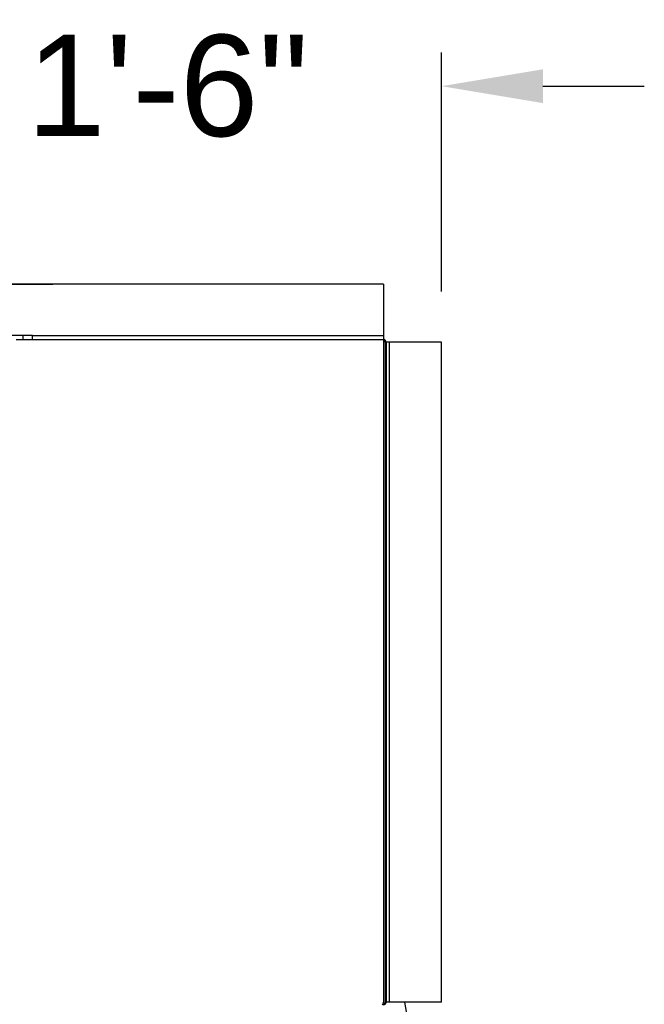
# Model space of a CAD drawing. Header units: inches. Extents: x 170 to 312, y 215 to 248.
# Tile 286 of 656: x 205.933 to 206.511, y 244.3 to 245.21. Entities that reach past the tile are written whole.
import ezdxf

# ---------------------------------------------------------------- set-up
doc = ezdxf.new("R2010")
doc.units = ezdxf.units.IN
doc.header["$LTSCALE"] = 0.25
doc.header["$MEASUREMENT"] = 0
doc.layers.add('ANNOTATIONS', color=1, linetype='Continuous')
doc.layers.add('MOTOR RH', color=7, linetype='Continuous')
doc.styles.add('ARIAL', font='arial.ttf', dxfattribs={"height": 0.09375})
doc.dimstyles.new('STANDARD$0', dxfattribs={"dimtxt": 0.09375, "dimasz": 0.09375, "dimexe": 0.03125, "dimexo": 0.046875, "dimgap": 0.09, "dimtad": 0, "dimtih": 1, "dimtoh": 1, "dimdec": 4, "dimzin": 0, "dimdsep": 46, "dimtxsty": 'ARIAL', "dimcen": 0.09, "dimadec": 0, "dimazin": 0, "dimtfac": 1, "dimtdec": 4, "dimtofl": 0, "dimtmove": 0, "dimatfit": 1, "dimfxl": 1, "dimtolj": 1, "dimtzin": 0, "dimarcsym": 0})

# ---------------------------------------------------------------- blocks, each defined once
blk = doc.blocks.new('*D34')
at = {"layer": 'ANNOTATIONS', "color": 0, "lineweight": -2, "transparency": 16777216}
for p, q in [((205.81734, 244.34687), (205.81734, 245.18007)), ((206.32328, 244.95903), (206.32328, 245.18007)), ((205.72359, 245.14882), (205.62984, 245.14882)), ((206.41703, 245.14882), (206.51078, 245.14882))]:
    blk.add_line(p, q, dxfattribs=at)
at = {"layer": 'ANNOTATIONS', "color": 0, "transparency": 16777216}
for points in [[(205.72359, 245.16445), (205.72359, 245.1332), (205.81734, 245.14882)], [(206.41703, 245.16445), (206.41703, 245.1332), (206.32328, 245.14882)]]:
    blk.add_solid(points, dxfattribs=at)
at = {"layer": 'defpoints', "color": 0, "transparency": 16777216}
for p in [(206.32328, 245.14882), (206.32328, 244.91215), (205.81734, 244.3)]:
    blk.add_point(p, dxfattribs=at)
at = {"layer": 'ANNOTATIONS', "color": 0, "transparency": 16777216, "insert": (206.07031, 245.14882), "char_height": 0.09375, "attachment_point": 5, "style": 'ARIAL'}
blk.add_mtext('\\A1;1\'-6"', dxfattribs=at)

msp = doc.modelspace()

# ---------------------------------------------------------------- linework, layer by layer
at = {"layer": 'MOTOR RH'}
for p, q in [((206.26962, 244.96582), (206.26962, 244.3017)), ((205.94523, 244.91812), (205.92603, 244.91812)), ((205.9367, 244.91466), (205.9367, 244.91812)), ((205.94523, 244.91466), (205.94523, 244.91812)), ((206.26962, 244.91787), (205.94523, 244.91787)), ((205.93029, 244.91466), (206.26962, 244.91466)), ((206.27132, 244.91215), (206.27132, 244.3017)), ((206.27213, 244.91215), (206.27213, 244.3017)), ((206.32328, 244.91215), (206.27213, 244.91215)), ((206.27533, 244.3017), (206.27533, 244.91215)), ((206.26904, 244.3), (206.26962, 244.3)), ((206.26962, 244.29919), (206.26962, 244.3)), ((206.32328, 244.3017), (206.27132, 244.3017)), ((206.28925, 244.3017), (206.29203, 244.2859))]:
    msp.add_line(p, q, dxfattribs=at)
for radius in [0.00251, 0.00171]:
    msp.add_arc((206.26962, 244.91215), radius, 0, 90, dxfattribs=at)
for points, degree, knots in [([(205.93029, 244.96582), (205.91754, 244.96582), (201.57789, 244.96582)], 1, [-0.002939, -0.002939, 0, 1, 1]), ([(206.26962, 244.3017), (206.26954, 244.30144), (206.26937, 244.30088), (206.26911, 244.30012), (206.26883, 244.29952), (206.2686, 244.29923), (206.26846, 244.2992), (206.26841, 244.29919)], 3, [0, 0, 0, 0, 0.199917, 0.424417, 0.64897, 0.873486, 1, 1, 1, 1]), ([(206.26962, 244.3), (206.26983, 244.30002), (206.27025, 244.30007), (206.27079, 244.30042), (206.27118, 244.30093), (206.27131, 244.30139), (206.27132, 244.30165), (206.27132, 244.3017)], 3, [0, 0, 0, 0, 0.235521, 0.47118, 0.706789, 0.942427, 1, 1, 1, 1]), ([(206.26962, 244.29919), (206.26988, 244.29922), (206.27044, 244.29927), (206.2712, 244.29969), (206.2718, 244.30036), (206.27209, 244.30108), (206.27212, 244.30154), (206.27213, 244.3017)], 3, [0, 0, 0, 0, 0.199954, 0.424458, 0.649004, 0.873555, 1, 1, 1, 1])]:
    msp.add_open_spline(points, degree=degree, knots=knots, dxfattribs=at)
for points in [[(206.26962, 244.96582), (205.93029, 244.96582)], [(206.32328, 244.3017), (206.32328, 244.91215)]]:
    msp.add_open_spline(points, degree=1, dxfattribs=at)

# ---------------------------------------------------------------- dimensions: what is measured, and where the dimension line sits
at = {"layer": 'ANNOTATIONS'}
dim = msp.add_linear_dim(base=(206.32328, 245.14882), p1=(205.81734, 244.3), p2=(206.32328, 244.91215), text='1\'-6"', dimstyle='STANDARD$0', dxfattribs=at)
dim.commit()
dim.dimension.update_dxf_attribs({"geometry": '*D34', "text_midpoint": (206.07031, 245.14882), "dimtype": 160})

doc.saveas('drawing.dxf')
